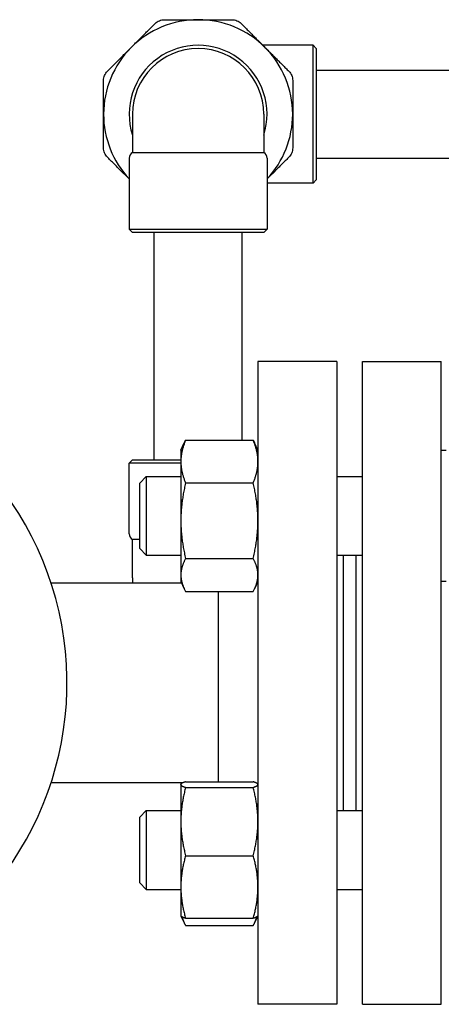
# Model space of a CAD drawing. Header units: inches. Extents: x 5 to 1128, y -85 to 748.
# Tile 288 of 656: x 464 to 468, y 314 to 323. Entities that reach past the tile are written whole.
import ezdxf

# ---------------------------------------------------------------- set-up
doc = ezdxf.new("R2010")
doc.units = ezdxf.units.IN
doc.header["$LTSCALE"] = 32
doc.header["$MEASUREMENT"] = 0
doc.layers.add('Visible (ANSI)', color=7, linetype='Continuous', lineweight=30)

msp = doc.modelspace()

# ---------------------------------------------------------------- linework, layer by layer
at = {"layer": 'Visible (ANSI)'}
for p, q in [((466.81376, 323.11742), (466.33655, 323.11742)), ((466.81376, 321.80492), (466.81376, 323.11742)), ((466.84501, 323.08617), (466.81376, 323.11742)), ((466.84501, 323.08617), (466.84501, 321.83617)), ((466.84501, 322.88117), (469.65563, 322.88117)), ((465.09501, 322.46117), (465.09501, 322.0958)), ((466.34501, 322.46117), (466.34501, 322.0958)), ((465.06376, 322.04167), (465.06376, 321.36742)), ((465.09501, 322.0958), (466.34501, 322.0958)), ((466.37626, 322.04167), (466.37626, 321.36742)), ((466.84501, 322.04117), (469.68869, 322.04117)), ((466.81376, 321.80492), (466.37626, 321.80492)), ((466.84501, 321.83617), (466.81376, 321.80492)), ((465.06376, 321.36742), (466.37626, 321.36742)), ((465.09501, 321.33617), (465.06376, 321.36742)), ((466.34501, 321.33617), (465.09501, 321.33617)), ((465.30001, 319.17117), (465.30001, 321.33617)), ((466.14001, 319.35683), (466.14001, 321.33617)), ((466.34501, 321.33617), (466.37626, 321.36742)), ((466.28951, 320.10617), (466.28951, 313.98617)), ((467.03951, 320.10617), (466.28951, 320.10617)), ((467.03951, 320.10617), (467.03951, 313.98617)), ((467.28451, 313.98617), (467.28451, 320.10617)), ((467.28451, 320.10617), (468.03451, 320.10617)), ((468.03451, 313.98617), (468.03451, 320.10617)), ((465.55551, 319.26216), (465.58754, 319.33085)), ((465.6006, 319.35683), (466.24443, 319.35683)), ((466.28951, 319.26216), (466.25748, 319.33085)), ((465.55551, 319.26216), (465.55551, 319.15355)), ((465.09501, 319.17117), (465.06376, 319.13992)), ((465.55551, 319.13992), (465.06376, 319.13992)), ((465.06376, 318.46567), (465.06376, 319.13992)), ((465.09501, 319.17117), (465.55551, 319.17117)), ((465.55551, 319.15355), (465.55551, 318.59044)), ((465.16451, 318.94966), (465.22701, 319.01216)), ((465.16451, 318.32466), (465.16451, 318.94966)), ((465.22701, 319.01216), (465.22701, 318.26216)), ((465.22701, 319.01216), (465.55551, 319.01216)), ((465.6006, 318.95028), (466.24443, 318.95028)), ((467.03951, 319.01216), (467.28451, 319.01216)), ((465.55551, 318.59044), (465.55551, 318.07405)), ((465.16451, 318.41154), (465.09501, 318.41154)), ((465.09501, 318.04617), (465.09501, 318.41154)), ((465.16451, 318.32466), (465.22701, 318.26216)), ((465.22701, 318.26216), (465.55551, 318.26216)), ((465.6006, 318.23061), (466.24443, 318.23061)), ((467.03951, 318.26216), (467.28451, 318.26216)), ((467.09951, 318.26216), (467.09951, 315.83018)), ((467.21951, 318.26216), (467.21951, 315.83018)), ((467.22451, 315.83018), (467.22451, 318.26216)), ((465.55551, 318.07405), (465.55551, 318.01216)), ((465.55551, 318.01216), (465.58754, 317.94347)), ((466.28951, 318.01216), (466.25748, 317.94347)), ((465.56297, 317.99617), (464.32081, 317.99617)), ((465.6006, 317.91749), (466.24443, 317.91749)), ((465.90951, 317.91749), (465.90951, 316.1054)), ((465.57581, 316.09617), (464.32081, 316.09617)), ((465.55551, 316.08018), (465.55633, 316.08193)), ((465.55551, 316.08018), (465.55551, 316.07843)), ((465.55551, 316.07843), (465.55551, 315.72635)), ((465.55633, 316.08193), (465.56297, 316.09617)), ((465.6006, 316.1054), (466.24443, 316.1054)), ((465.6006, 316.05146), (466.24443, 316.05146)), ((466.28951, 316.08018), (466.28869, 316.08193)), ((465.16451, 315.76768), (465.22701, 315.83018)), ((465.16451, 315.14268), (465.16451, 315.76768)), ((465.22701, 315.83018), (465.22701, 315.08018)), ((465.22701, 315.83018), (465.55551, 315.83018)), ((467.03951, 315.83018), (467.28451, 315.83018)), ((465.55551, 315.72635), (465.55551, 315.1031)), ((465.6006, 315.40124), (466.24443, 315.40124)), ((465.16451, 315.14268), (465.22701, 315.08018)), ((465.55551, 315.1031), (465.55551, 314.83018)), ((465.22701, 315.08018), (465.55551, 315.08018)), ((467.03951, 315.08018), (467.28451, 315.08018)), ((465.55551, 314.83018), (465.55633, 314.82843)), ((465.55633, 314.82843), (465.58754, 314.76149)), ((466.28869, 314.82843), (466.25748, 314.76149)), ((466.28951, 314.83018), (466.28869, 314.82843)), ((465.6006, 314.80496), (466.24443, 314.80496)), ((465.6006, 314.73551), (466.24443, 314.73551)), ((467.03951, 313.98617), (466.28951, 313.98617)), ((467.28451, 313.98617), (468.03451, 313.98617))]:
    msp.add_line(p, q, dxfattribs=at)
for centre, radius, start, end in [((465.72001, 322.46117), 0.9, 90, 135), ((465.72001, 322.46117), 0.9, 45, 90), ((465.72001, 322.46117), 0.9, 135, 180), ((465.72001, 322.46117), 0.65625, 342.24721, 197.75279), ((465.72001, 322.46117), 0.625, 0, 180), ((465.72001, 322.46117), 0.9, 0, 45), ((465.72001, 322.46117), 0.9, 180, 223.183422), ((465.72001, 322.46117), 0.9, 316.816578, 0), ((465.12626, 322.04167), 0.0625, 120, 180), ((466.31376, 322.04167), 0.0625, 0, 60), ((461.41201, 317.04617), 3.06, 300.433365, 239.566635), ((465.12626, 318.46567), 0.0625, 180, 240), ((465.72001, 318.04617), 0.625, 180, 184.588566)]:
    msp.add_arc(centre, radius, start, end, dxfattribs=at)
for points, knots in [([(465.31061, 323.32456), (465.32235, 323.3363), (465.33653, 323.34559), (465.36579, 323.35771), (465.38239, 323.36117), (465.399, 323.36117)], [0.4147028, 0.4147028, 0.4147028, 0.4147028, 0.5353783, 0.5353783, 0.65605381, 0.65605381, 0.65605381, 0.65605381]), ([(466.04103, 323.36117), (466.05763, 323.36117), (466.07423, 323.35771), (466.10349, 323.34559), (466.11768, 323.3363), (466.12942, 323.32456)], [0.4147028, 0.4147028, 0.4147028, 0.4147028, 0.5353783, 0.5353783, 0.65605381, 0.65605381, 0.65605381, 0.65605381]), ([(464.82001, 322.78218), (464.82001, 322.79879), (464.82347, 322.81539), (464.83559, 322.84465), (464.84488, 322.85883), (464.85662, 322.87057)], [0.4147028, 0.4147028, 0.4147028, 0.4147028, 0.5353783, 0.5353783, 0.65605381, 0.65605381, 0.65605381, 0.65605381]), ([(466.5834, 322.87057), (466.59514, 322.85883), (466.60444, 322.84465), (466.61656, 322.81539), (466.62001, 322.79879), (466.62001, 322.78218)], [1.29267522, 1.29267522, 1.29267522, 1.29267522, 1.41335073, 1.41335073, 1.53402624, 1.53402624, 1.53402624, 1.53402624]), ([(464.85662, 322.05177), (464.84488, 322.0635), (464.83559, 322.07769), (464.82347, 322.10695), (464.82001, 322.12355), (464.82001, 322.14015)], [0.4147028, 0.4147028, 0.4147028, 0.4147028, 0.5353783, 0.5353783, 0.65605381, 0.65605381, 0.65605381, 0.65605381]), ([(466.62001, 322.14015), (466.62001, 322.12355), (466.61656, 322.10695), (466.60444, 322.07769), (466.59514, 322.0635), (466.5834, 322.05177)], [0.4147028, 0.4147028, 0.4147028, 0.4147028, 0.5353783, 0.5353783, 0.65605381, 0.65605381, 0.65605381, 0.65605381])]:
    msp.add_open_spline(points, degree=3, knots=knots, dxfattribs=at)
for points, weights in [([(465.399, 323.36117), (465.56431, 323.36117), (465.72001, 323.36117)], [1.06851824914, 1.04951712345, 1]), ([(465.72001, 323.36117), (465.87572, 323.36117), (466.04103, 323.36117)], [1, 1.04951712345, 1.06851824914]), ([(465.08362, 323.09757), (465.19371, 323.20766), (465.31061, 323.32456)], [1, 1.04951712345, 1.06851824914]), ([(466.12942, 323.32456), (466.24631, 323.20766), (466.35641, 323.09757)], [1.06851824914, 1.04951712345, 1]), ([(464.85662, 322.87057), (464.97352, 322.98747), (465.08362, 323.09757)], [1.06851824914, 1.04951712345, 1]), ([(466.35641, 323.09757), (466.46651, 322.98747), (466.5834, 322.87057)], [1, 1.04951712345, 1.06851824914]), ([(464.82001, 322.46117), (464.82001, 322.61687), (464.82001, 322.78218)], [1, 1.04951712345, 1.06851824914]), ([(466.62001, 322.78218), (466.62001, 322.61687), (466.62001, 322.46117)], [1.06851824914, 1.04951712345, 1]), ([(464.82001, 322.14015), (464.82001, 322.30547), (464.82001, 322.46117)], [1.06851824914, 1.04951712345, 1]), ([(466.62001, 322.46117), (466.62001, 322.30547), (466.62001, 322.14015)], [1, 1.04951712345, 1.06851824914]), ([(465.06376, 321.84463), (464.96327, 321.94512), (464.85662, 322.05177)], [1.00831522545, 1.05115607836, 1.06851824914]), ([(466.5834, 322.05177), (466.47676, 321.94512), (466.37626, 321.84463)], [1.06851824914, 1.05115607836, 1.00831522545]), ([(465.6006, 319.35683), (465.55551, 319.24789), (465.55551, 319.15355)], [1, 1.0379548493, 1]), ([(465.58754, 319.33085), (465.59348, 319.34358), (465.6006, 319.35683)], [1.00983612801, 1.00580630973, 1]), ([(466.24443, 319.35683), (466.25154, 319.34358), (466.25748, 319.33085)], [1, 1.00580630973, 1.00983612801]), ([(466.28951, 319.15355), (466.28951, 319.24789), (466.24443, 319.35683)], [1, 1.0379548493, 1]), ([(468.03451, 319.26216), (468.03451, 319.26216), (468.0796, 319.26216)], [1, 1.0379548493, 1]), ([(465.55551, 319.15355), (465.55551, 319.05921), (465.6006, 318.95028)], [1, 1.0379548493, 1]), ([(466.24443, 318.95028), (466.28951, 319.05921), (466.28951, 319.15355)], [1, 1.0379548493, 1]), ([(465.6006, 318.95028), (465.55551, 318.75744), (465.55551, 318.59044)], [1, 1.0379548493, 1]), ([(466.28951, 318.59044), (466.28951, 318.75744), (466.24443, 318.95028)], [1, 1.0379548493, 1]), ([(465.55551, 318.59044), (465.55551, 318.42344), (465.6006, 318.23061)], [1, 1.0379548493, 1]), ([(466.24443, 318.23061), (466.28951, 318.42344), (466.28951, 318.59044)], [1, 1.0379548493, 1]), ([(465.6006, 318.23061), (465.55551, 318.14671), (465.55551, 318.07405)], [1, 1.0379548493, 1]), ([(466.28951, 318.07405), (466.28951, 318.14671), (466.24443, 318.23061)], [1, 1.0379548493, 1]), ([(465.55551, 318.07405), (465.55551, 318.00139), (465.6006, 317.91749)], [1, 1.0379548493, 1]), ([(466.24443, 317.91749), (466.28951, 318.00139), (466.28951, 318.07405)], [1, 1.0379548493, 1]), ([(468.0796, 318.01216), (468.03451, 318.01216), (468.03451, 318.01216)], [1, 1.0379548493, 1]), ([(465.6006, 316.1054), (465.55551, 316.09095), (465.55551, 316.07843)], [1, 1.0379548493, 1]), ([(465.55551, 316.07843), (465.55551, 316.06591), (465.6006, 316.05146)], [1, 1.0379548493, 1]), ([(465.6006, 316.05146), (465.55551, 315.87723), (465.55551, 315.72635)], [1, 1.0379548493, 1]), ([(465.57322, 316.09617), (465.57303, 316.09547), (465.57284, 316.09478)], [1.01764945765, 1.01771792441, 1.0177828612]), ([(466.28951, 316.07843), (466.28951, 316.09095), (466.24443, 316.1054)], [1, 1.0379548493, 1]), ([(466.24443, 316.05146), (466.28951, 316.06591), (466.28951, 316.07843)], [1, 1.0379548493, 1]), ([(466.28951, 315.72635), (466.28951, 315.87723), (466.24443, 316.05146)], [1, 1.0379548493, 1]), ([(465.55551, 315.72635), (465.55551, 315.57546), (465.6006, 315.40124)], [1, 1.0379548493, 1]), ([(466.24443, 315.40124), (466.28951, 315.57546), (466.28951, 315.72635)], [1, 1.0379548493, 1]), ([(465.6006, 315.40124), (465.55551, 315.24146), (465.55551, 315.1031)], [1, 1.0379548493, 1]), ([(466.28951, 315.1031), (466.28951, 315.24146), (466.24443, 315.40124)], [1, 1.0379548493, 1]), ([(465.55551, 315.1031), (465.55551, 314.96473), (465.6006, 314.80496)], [1, 1.0379548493, 1]), ([(466.24443, 314.80496), (466.28951, 314.96473), (466.28951, 315.1031)], [1, 1.0379548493, 1]), ([(465.6006, 314.80496), (465.56142, 314.81752), (465.55633, 314.82843)], [1, 1.03282122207, 1.00887854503]), ([(465.56579, 314.81941), (465.57683, 314.77975), (465.6006, 314.73551)], [1.01895290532, 1.01965956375, 1]), ([(466.28869, 314.82843), (466.28361, 314.81752), (466.24443, 314.80496)], [1.00887854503, 1.03282122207, 1]), ([(466.24443, 314.73551), (466.2682, 314.77975), (466.27923, 314.81941)], [1, 1.01965956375, 1.01895290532])]:
    msp.add_rational_spline(points, weights, degree=2, dxfattribs=at)

doc.saveas('drawing.dxf')
